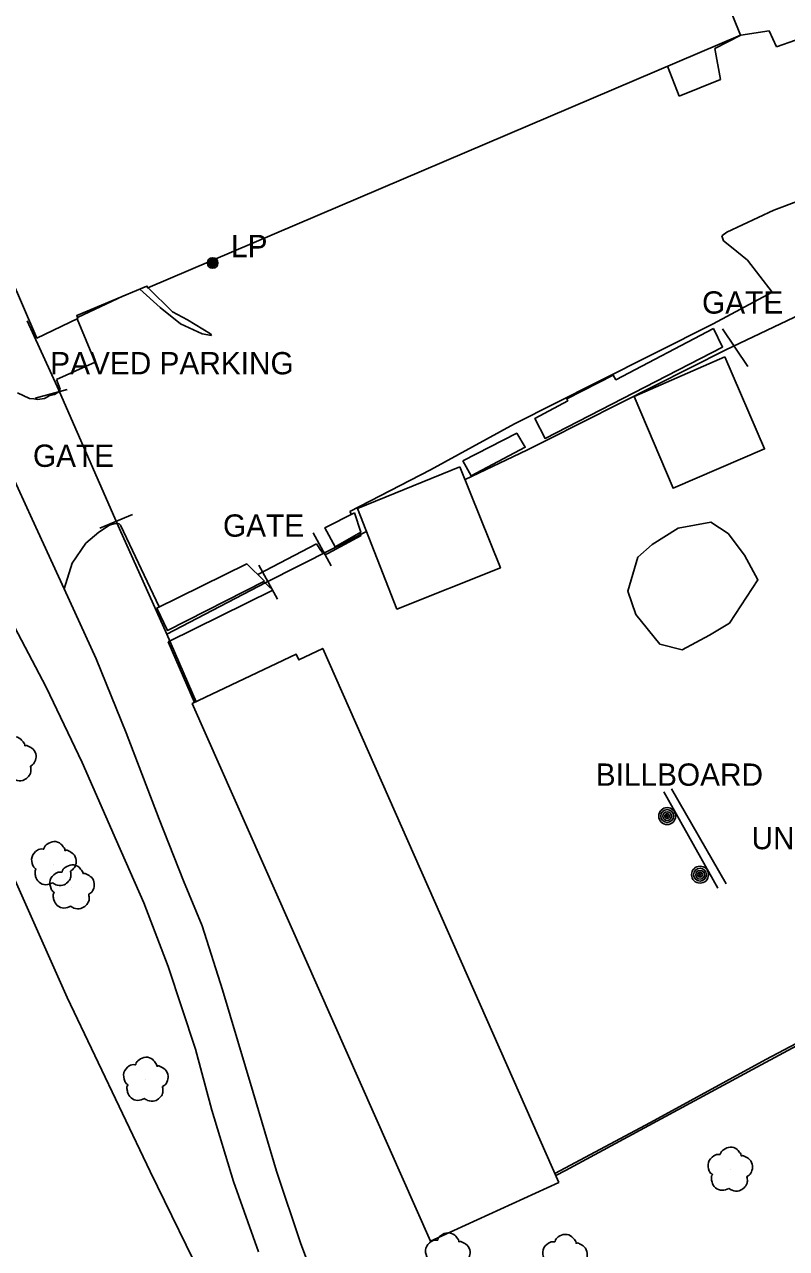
# Model space of a CAD drawing. Extents: x 368532 to 392481, y 10654822 to 10676899.
# Drawn here: x 378663.9 to 378834.8, y 10660747.9 to 10661022.5 of the extents above; entities that cross this region are included whole.
import ezdxf

# ---------------------------------------------------------------- set-up
doc = ezdxf.new("R2010")
doc.units = 0
for name, color, linetype in [('p_railroad rr control', 7, 'Continuous'), ('p_road conc barrier', 7, 'Continuous'), ('p_road dirt road', 7, 'Continuous'), ('p_road general road feature', 7, 'Continuous'), ('p_structure billboard', 7, 'Continuous'), ('p_structure building', 7, 'Continuous'), ('p_structure fence', 7, 'Continuous'), ('p_utility general pole', 7, 'Continuous'), ('p_veg tree', 7, 'Continuous'), ('p_veg woods', 7, 'Continuous')]:
    doc.layers.add(name, color=color, linetype=linetype)

msp = doc.modelspace()

# ---------------------------------------------------------------- linework, layer by layer
at = {"layer": 'p_railroad rr control'}
msp.add_lwpolyline([(378591.5, 10660992.56), (378612.01, 10660944.51), (378635.21, 10660890.62), (378654.82, 10660845.94), (378673.49, 10660804.23), (378692.1, 10660765.2), (378705.02, 10660738.76), (378720.05, 10660708.54), (378736.93, 10660676.64), (378754.69, 10660644.59), (378770.4, 10660617.11), (378784.2, 10660593.58), (378798.17, 10660570.34), (378813.16, 10660545.51), (378828.14, 10660522.13)], dxfattribs=at)
at = {"layer": 'p_road conc barrier'}
for p, q in [((378907.67, 10660831.57), (378828.2, 10660788.59)), ((378828.2, 10660788.59), (378785.26, 10660765.47)), ((378785.26, 10660765.47), (378783.06, 10660764.33))]:
    msp.add_line(p, q, dxfattribs=at)
at = {"layer": 'p_road dirt road'}
for p, q in [((378679.94, 10660880.2), (378672.75, 10660895.88)), ((378660.04, 10660890.41), (378668.77, 10660873.85)), ((378686.71, 10660863.59), (378679.94, 10660880.2)), ((378668.77, 10660873.85), (378676.84, 10660856.96)), ((378694.09, 10660844.25), (378686.71, 10660863.59)), ((378676.84, 10660856.96), (378684.52, 10660839.39)), ((378699.59, 10660830.38), (378694.09, 10660844.25)), ((378684.52, 10660839.39), (378690.66, 10660825.48)), ((378703.71, 10660820.31), (378699.59, 10660830.38)), ((378690.66, 10660825.48), (378696.09, 10660811.16)), ((378708.33, 10660805.99), (378703.71, 10660820.31)), ((378696.09, 10660811.16), (378702.26, 10660792.63)), ((378715.19, 10660782.9), (378708.33, 10660805.99)), ((378702.26, 10660792.63), (378705.92, 10660778.94)), ((378720.43, 10660765.26), (378715.19, 10660782.9)), ((378705.92, 10660778.94), (378710.76, 10660762.97)), ((378725.85, 10660748.99), (378720.43, 10660765.26)), ((378710.76, 10660762.97), (378716.4, 10660747.22)), ((378731.16, 10660735.3), (378725.85, 10660748.99))]:
    msp.add_line(p, q, dxfattribs=at)
at = {"layer": 'p_road general road feature'}
for p, q in [((378824.55, 10661020.14), (378818.74, 10661017.11)), ((378830.97, 10661021.12), (378824.55, 10661020.14)), ((378832.57, 10661017.51), (378830.97, 10661021.12)), ((378818.74, 10661017.11), (378820.04, 10661010.17)), ((378836.88, 10661019.01), (378832.57, 10661017.51)), ((378810.75, 10661006.42), (378808.12, 10661013.15)), ((378820.04, 10661010.17), (378810.75, 10661006.42)), ((378832.01, 10660980.84), (378837.76, 10660983.03)), ((378821.42, 10660975.91), (378832.01, 10660980.84)), ((378820.35, 10660975.08), (378821.42, 10660975.91)), ((378820.72, 10660973.96), (378820.35, 10660975.08)), ((378822.47, 10660972.55), (378820.72, 10660973.96)), ((378826.08, 10660969.61), (378822.47, 10660972.55)), ((378831.62, 10660962.44), (378826.08, 10660969.61)), ((378689.74, 10660963.14), (378694.33, 10660958.99)), ((378691.4, 10660963.7), (378691.31, 10660963.8)), ((378697.06, 10660958.05), (378691.66, 10660963.45)), ((378818.38, 10660955.38), (378831.62, 10660962.44)), ((378675.75, 10660956.78), (378686.09, 10660961.62)), ((378679.76, 10660946.77), (378675.69, 10660956.46)), ((378694.33, 10660958.99), (378698.89, 10660955.35)), ((378700.45, 10660956.29), (378697.06, 10660958.05)), ((378698.89, 10660955.35), (378703.76, 10660953.08)), ((378705.64, 10660953.15), (378700.45, 10660956.29)), ((378792.33, 10660942.25), (378818.38, 10660955.38)), ((378703.76, 10660953.08), (378705.84, 10660952.77)), ((378705.84, 10660952.77), (378705.64, 10660953.15)), ((378671.05, 10660942.84), (378679.76, 10660946.77)), ((378671.88, 10660940.69), (378671.05, 10660942.84)), ((378662.34, 10660939.85), (378664.97, 10660938.61)), ((378670.6, 10660939.53), (378671.59, 10660940.09)), ((378671.59, 10660940.09), (378671.88, 10660940.69)), ((378773.84, 10660932.91), (378792.33, 10660942.25)), ((378664.97, 10660938.61), (378666.01, 10660938.53)), ((378666.01, 10660938.53), (378666.82, 10660938.41)), ((378666.82, 10660938.41), (378668.39, 10660938.62)), ((378668.39, 10660938.62), (378669.57, 10660939.29)), ((378669.57, 10660939.29), (378670.6, 10660939.53)), ((378754.96, 10660922.6), (378773.84, 10660932.91)), ((378665.57, 10660911.56), (378657.68, 10660928.75)), ((378736.89, 10660913.23), (378754.96, 10660922.6)), ((378737.21, 10660912.58), (378736.89, 10660913.23)), ((378672.75, 10660895.88), (378665.57, 10660911.56)), ((378680.53, 10660908.62), (378682.94, 10660910.16)), ((378682.94, 10660910.16), (378683.9, 10660910.49)), ((378683.9, 10660910.49), (378684.63, 10660910.58)), ((378684.63, 10660910.58), (378685.11, 10660910.48)), ((378685.11, 10660910.48), (378685.43, 10660910.18)), ((378685.43, 10660910.18), (378694.1, 10660891.84)), ((378677.66, 10660906.13), (378680.53, 10660908.62)), ((378731.94, 10660903.84), (378739.44, 10660907.84)), ((378739.44, 10660907.84), (378739.14, 10660908.48)), ((378674.6, 10660901.67), (378677.66, 10660906.13)), ((378716.2, 10660899.12), (378729.42, 10660906)), ((378729.42, 10660906), (378730.33, 10660904.53)), ((378730.33, 10660904.53), (378730.76, 10660904.1)), ((378672.75, 10660895.88), (378674.6, 10660901.67)), ((378730.76, 10660904.1), (378731.42, 10660903.6)), ((378731.42, 10660903.6), (378731.94, 10660903.84)), ((378717.49, 10660897.56), (378719.59, 10660895.6)), ((378719.59, 10660895.6), (378696.14, 10660883.99)), ((378696.14, 10660883.99), (378702.03, 10660870.4)), ((378830.2, 10660790.34), (378853.57, 10660802.66)), ((378804.35, 10660776.18), (378830.2, 10660790.34)), ((378782.87, 10660764.78), (378804.35, 10660776.18))]:
    msp.add_line(p, q, dxfattribs=at)
at = {"layer": 'p_structure billboard'}
for points in [[(378819.43, 10660828.8), (378807.34, 10660850.37)], [(378809.04, 10660851.03), (378821.27, 10660829.74)]]:
    msp.add_lwpolyline(points, dxfattribs=at)
for centre, radius in [((378808.06, 10660844.94), 1.9), ((378808.06, 10660844.94), 1.44), ((378808.06, 10660844.94), 0.973), ((378808.06, 10660844.94), 0.539), ((378808.06, 10660844.94), 0.192), ((378815.43, 10660831.79), 1.9), ((378815.43, 10660831.79), 1.44), ((378815.43, 10660831.79), 0.973), ((378815.43, 10660831.79), 0.539), ((378815.43, 10660831.79), 0.192)]:
    msp.add_circle(centre, radius, dxfattribs=at)
at = {"layer": 'p_structure building'}
msp.add_lwpolyline([(378815.78, 10661041.87), (378824.53, 10661020.15), (378691.55, 10660963.4), (378691.34, 10660963.82), (378675.6, 10660957.22), (378675.84, 10660956.53), (378666.68, 10660952.18), (378624.45, 10661050.07)], dxfattribs=at)
for points in [[(378818.49, 10660954.3), (378796.57, 10660942.81), (378795.95, 10660943.87), (378785.52, 10660938.52), (378785.77, 10660938.09), (378778.35, 10660934.09), (378780.67, 10660929.66), (378820.5, 10660950.16)], [(378820.96, 10660947.94), (378829.91, 10660927.3), (378809.4, 10660918.48), (378800.68, 10660939.06)], [(378762.2, 10660924.66), (378774.31, 10660930.82), (378776.22, 10660927.67), (378764.06, 10660921.24)], [(378761.58, 10660923.25), (378770.66, 10660900.61), (378747.44, 10660891.36), (378738.59, 10660913.94)], [(378737.93, 10660912.94), (378731.26, 10660909.56), (378733.55, 10660905.34), (378739.36, 10660908.6)], [(378717.69, 10660897.66), (378713.77, 10660901.5), (378693.56, 10660891.58), (378695.93, 10660886.6)], [(378783.75, 10660762.77), (378754.93, 10660749.57), (378701.53, 10660870.17), (378724.83, 10660881.28), (378725.42, 10660879.98), (378730.8, 10660882.56)]]:
    msp.add_lwpolyline(points, close=True, dxfattribs=at)
at = {"layer": 'p_structure fence'}
for p, q in [((378821.2, 10660949.53), (378839.61, 10660958.3)), ((378671.23, 10660941.28), (378664.5, 10660956.02)), ((378820.44, 10660954.24), (378826.13, 10660945.79)), ((378781.22, 10660929.35), (378821.2, 10660949.53)), ((378666.31, 10660938.69), (378673.42, 10660940.63)), ((378685.16, 10660909.36), (378671.23, 10660941.28)), ((378776.57, 10660927.04), (378781.22, 10660929.35)), ((378762.72, 10660920.41), (378776.57, 10660927.04)), ((378680.75, 10660909.54), (378688.1, 10660912.59)), ((378695.81, 10660885.76), (378685.16, 10660909.36)), ((378728.61, 10660908.5), (378732.69, 10660901.08)), ((378732.99, 10660904.92), (378740.62, 10660908.77)), ((378718.04, 10660897.33), (378732.99, 10660904.92)), ((378720.64, 10660893.63), (378716.46, 10660901.24)), ((378695.81, 10660885.76), (378718.04, 10660897.33)), ((378702.39, 10660870.57), (378695.81, 10660885.76))]:
    msp.add_line(p, q, dxfattribs=at)
at = {"layer": 'p_utility general pole'}
for radius in [1.19, 0.901, 0.608, 0.337, 0.12]:
    msp.add_circle((378706.1, 10660969.01), radius, dxfattribs=at)
at = {"layer": 'p_veg tree'}
for p, q in [((378670.45, 10660834.12), (378670.45, 10660834.12)), ((378674.52, 10660828.9), (378674.52, 10660828.9)), ((378691.07, 10660785.74), (378691.07, 10660785.74)), ((378822.18, 10660765.59), (378822.18, 10660765.59))]:
    msp.add_line(p, q, dxfattribs=at)
for points in [[(378661.16, 10660853.47), (378659.67, 10660853.04), (378658.16, 10660853.61), (378657.38, 10660854.89), (378657.25, 10660855.74), (378657.4, 10660856.42), (378657.47, 10660856.56), (378657.38, 10660856.63), (378656.77, 10660857.37), (378656.56, 10660859.29), (378657.77, 10660860.77), (378659.04, 10660861.06), (378659.19, 10660861.05), (378659.23, 10660861.16), (378659.96, 10660862.14), (378661.46, 10660862.72), (378663.05, 10660862.18), (378663.74, 10660861.34), (378663.95, 10660860.83), (378663.96, 10660860.72), (378664.07, 10660860.75), (378664.73, 10660860.63), (378665.81, 10660859.94), (378666.47, 10660858.52), (378666.21, 10660857.15), (378665.47, 10660856.28), (378665.25, 10660856.15), (378665.21, 10660856.09), (378665.22, 10660856.03), (378665.29, 10660855.58), (378665.23, 10660854.6), (378664.56, 10660853.6), (378663.48, 10660852.94), (378661.88, 10660853.04), (378661.14, 10660853.48)], [(378670.17, 10660829.97), (378668.68, 10660829.53), (378667.17, 10660830.1), (378666.39, 10660831.39), (378666.26, 10660832.23), (378666.41, 10660832.92), (378666.48, 10660833.05), (378666.39, 10660833.12), (378665.78, 10660833.86), (378665.57, 10660835.78), (378666.78, 10660837.26), (378668.05, 10660837.55), (378668.2, 10660837.54), (378668.24, 10660837.66), (378668.97, 10660838.64), (378670.47, 10660839.22), (378672.06, 10660838.67), (378672.75, 10660837.83), (378672.96, 10660837.33), (378672.97, 10660837.21), (378673.08, 10660837.25), (378673.74, 10660837.13), (378674.82, 10660836.44), (378675.48, 10660835.01), (378675.22, 10660833.64), (378674.48, 10660832.78), (378674.26, 10660832.64), (378674.22, 10660832.58), (378674.23, 10660832.52), (378674.3, 10660832.07), (378674.24, 10660831.1), (378673.57, 10660830.09), (378672.49, 10660829.44), (378670.89, 10660829.54), (378670.15, 10660829.97)], [(378674.24, 10660824.75), (378672.74, 10660824.31), (378671.23, 10660824.88), (378670.46, 10660826.16), (378670.32, 10660827.01), (378670.48, 10660827.69), (378670.55, 10660827.83), (378670.46, 10660827.9), (378669.85, 10660828.64), (378669.64, 10660830.56), (378670.85, 10660832.04), (378672.12, 10660832.33), (378672.27, 10660832.32), (378672.31, 10660832.44), (378673.03, 10660833.41), (378674.54, 10660833.99), (378676.12, 10660833.45), (378676.81, 10660832.61), (378677.03, 10660832.1), (378677.04, 10660831.99), (378677.14, 10660832.02), (378677.8, 10660831.9), (378678.88, 10660831.21), (378679.54, 10660829.79), (378679.29, 10660828.42), (378678.55, 10660827.55), (378678.32, 10660827.42), (378678.29, 10660827.36), (378678.3, 10660827.3), (378678.37, 10660826.85), (378678.31, 10660825.87), (378677.63, 10660824.87), (378676.56, 10660824.21), (378674.96, 10660824.31), (378674.21, 10660824.75)], [(378690.79, 10660781.59), (378689.29, 10660781.15), (378687.78, 10660781.72), (378687.01, 10660783.01), (378686.87, 10660783.85), (378687.03, 10660784.54), (378687.1, 10660784.67), (378687.01, 10660784.74), (378686.4, 10660785.48), (378686.19, 10660787.4), (378687.4, 10660788.88), (378688.67, 10660789.17), (378688.82, 10660789.17), (378688.86, 10660789.28), (378689.58, 10660790.26), (378691.09, 10660790.84), (378692.67, 10660790.3), (378693.36, 10660789.45), (378693.58, 10660788.95), (378693.59, 10660788.83), (378693.69, 10660788.87), (378694.35, 10660788.75), (378695.43, 10660788.06), (378696.09, 10660786.63), (378695.84, 10660785.26), (378695.1, 10660784.4), (378694.87, 10660784.26), (378694.84, 10660784.2), (378694.85, 10660784.14), (378694.92, 10660783.69), (378694.86, 10660782.72), (378694.18, 10660781.71), (378693.1, 10660781.06), (378691.51, 10660781.16), (378690.76, 10660781.59)], [(378821.9, 10660761.43), (378820.41, 10660760.99), (378818.9, 10660761.56), (378818.12, 10660762.85), (378817.99, 10660763.69), (378818.14, 10660764.38), (378818.21, 10660764.51), (378818.12, 10660764.58), (378817.51, 10660765.32), (378817.3, 10660767.24), (378818.51, 10660768.72), (378819.78, 10660769.01), (378819.93, 10660769.01), (378819.97, 10660769.12), (378820.7, 10660770.1), (378822.2, 10660770.68), (378823.79, 10660770.14), (378824.48, 10660769.29), (378824.69, 10660768.79), (378824.71, 10660768.67), (378824.81, 10660768.71), (378825.47, 10660768.59), (378826.55, 10660767.9), (378827.21, 10660766.47), (378826.95, 10660765.11), (378826.21, 10660764.24), (378825.99, 10660764.11), (378825.95, 10660764.05), (378825.96, 10660763.98), (378826.03, 10660763.53), (378825.98, 10660762.56), (378825.3, 10660761.56), (378824.22, 10660760.9), (378822.62, 10660761), (378821.88, 10660761.43)], [(378758.53, 10660742.2), (378757.03, 10660741.77), (378755.53, 10660742.34), (378754.75, 10660743.62), (378754.62, 10660744.47), (378754.77, 10660745.15), (378754.84, 10660745.29), (378754.75, 10660745.36), (378754.14, 10660746.1), (378753.93, 10660748.02), (378755.14, 10660749.5), (378756.41, 10660749.79), (378756.56, 10660749.78), (378756.6, 10660749.89), (378757.33, 10660750.87), (378758.83, 10660751.45), (378760.42, 10660750.91), (378761.11, 10660750.07), (378761.32, 10660749.56), (378761.33, 10660749.45), (378761.43, 10660749.48), (378762.09, 10660749.36), (378763.17, 10660748.67), (378763.83, 10660747.25), (378763.58, 10660745.88), (378762.84, 10660745.01), (378762.61, 10660744.88), (378762.58, 10660744.82), (378762.59, 10660744.75), (378762.66, 10660744.31), (378762.6, 10660743.33), (378761.92, 10660742.33), (378760.85, 10660741.67), (378759.25, 10660741.77), (378758.51, 10660742.21)], [(378784.82, 10660741.85), (378783.33, 10660741.41), (378781.82, 10660741.98), (378781.04, 10660743.27), (378780.91, 10660744.11), (378781.07, 10660744.8), (378781.13, 10660744.93), (378781.05, 10660745), (378780.44, 10660745.74), (378780.23, 10660747.66), (378781.44, 10660749.14), (378782.71, 10660749.43), (378782.85, 10660749.43), (378782.9, 10660749.54), (378783.62, 10660750.52), (378785.13, 10660751.1), (378786.71, 10660750.56), (378787.4, 10660749.71), (378787.61, 10660749.21), (378787.63, 10660749.09), (378787.73, 10660749.13), (378788.39, 10660749.01), (378789.47, 10660748.32), (378790.13, 10660746.89), (378789.87, 10660745.52), (378789.14, 10660744.66), (378788.91, 10660744.53), (378788.87, 10660744.46), (378788.88, 10660744.4), (378788.96, 10660743.95), (378788.9, 10660742.98), (378788.22, 10660741.98), (378787.14, 10660741.32), (378785.54, 10660741.42), (378784.8, 10660741.85)]]:
    msp.add_spline(points, degree=3, dxfattribs=at)
at = {"layer": 'p_veg woods'}
msp.add_lwpolyline([(378822.08, 10660888.19), (378817.56, 10660885.55), (378811.42, 10660882.24), (378806.41, 10660883.51), (378801.01, 10660890.15), (378799.21, 10660895.37), (378801.51, 10660902.99), (378804.71, 10660905.89), (378810.53, 10660909.5), (378817.86, 10660910.88), (378821.71, 10660908.3), (378825.41, 10660903.5), (378828.43, 10660897.96)], close=True, dxfattribs=at)

# ---------------------------------------------------------------- texts
at = {"layer": 'p_road general road feature'}
for s, p in [(' PAVED PARKING', (378667.8, 10660944.03)), (' UNPAVED PARKING', (378825.13, 10660837.5))]:
    msp.add_text(s, height=5, dxfattribs=at).set_placement(p)
at = {"layer": 'p_structure billboard'}
msp.add_text('BILLBOARD', height=5, dxfattribs=at).set_placement((378792.04, 10660851.74))
at = {"layer": 'p_structure fence'}
for p in [(378814.03, 10660957.65), (378663.92, 10660923.27), (378706.56, 10660907.61)]:
    msp.add_text(' GATE', height=5, dxfattribs=at).set_placement(p)
at = {"layer": 'p_utility general pole'}
msp.add_text('LP', height=5, dxfattribs=at).set_placement((378710.22, 10660970.3))

doc.saveas('drawing.dxf')
